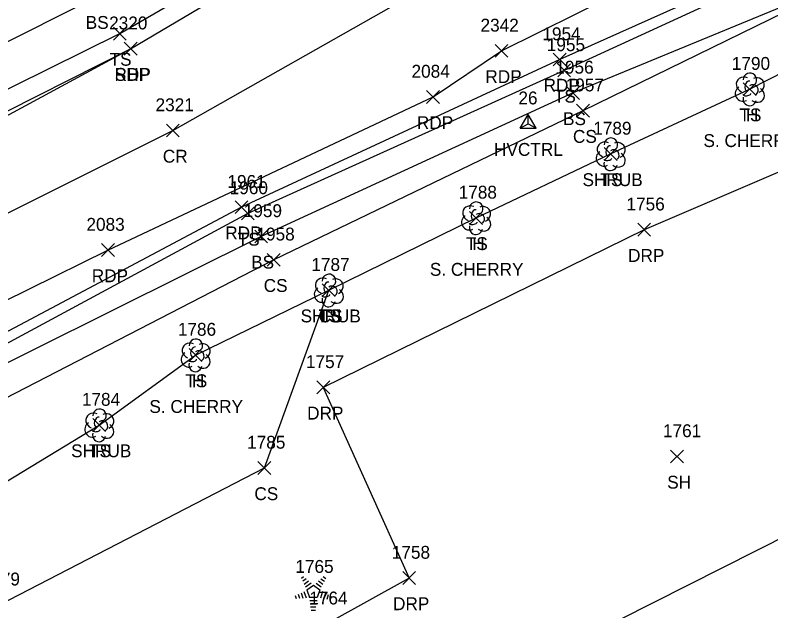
# Model space of a CAD drawing. Extents: x 1477930 to 1480780, y 774090 to 784647.
# Drawn here: x 1479052.8 to 1479170.3, y 774470.9 to 774563.5 of the extents above; entities that cross this region are included whole.
import ezdxf

# ---------------------------------------------------------------- set-up
doc = ezdxf.new("R2010")
doc.units = 0
for name, color, linetype in [('C_A', 7, 'Continuous'), ('C_I', 7, 'Continuous'), ('CPSM', 7, 'Continuous'), ('L_A', 7, 'Continuous'), ('L_C', 7, 'Continuous'), ('L_I', 7, 'Continuous'), ('L_TIC', 7, 'Continuous'), ('LELB', 7, 'Continuous'), ('LSH', 7, 'Continuous'), ('LTC', 7, 'Continuous'), ('LTD', 7, 'Continuous'), ('P_A', 7, 'Continuous'), ('P_I', 7, 'Continuous'), ('P_TIC', 7, 'Continuous'), ('PET', 7, 'Continuous'), ('PRC', 7, 'Continuous'), ('PSP', 7, 'Continuous'), ('R_A', 7, 'Continuous'), ('R_I', 7, 'Continuous'), ('R_TIC', 7, 'Continuous'), ('RDP', 7, 'Continuous')]:
    doc.layers.add(name, color=color, linetype=linetype)

msp = doc.modelspace()

# ---------------------------------------------------------------- linework, layer by layer
at = {"layer": 'CPSM'}
for p, q in [((1479131.32, 774545.95), (1479132.57, 774548.12)), ((1479133.82, 774545.95), (1479132.57, 774548.12)), ((1479132.57, 774546.67), (1479132.57, 774548.12)), ((1479131.32, 774545.95), (1479132.57, 774546.67)), ((1479131.32, 774545.95), (1479133.82, 774545.95)), ((1479132.57, 774546.67), (1479132.57, 774546.67)), ((1479132.57, 774546.67), (1479133.82, 774545.95))]:
    msp.add_line(p, q, dxfattribs=at)
at = {"layer": 'L_TIC'}
for points in [[(1479068.06, 774559.68), (1479070.06, 774561.68)], [(1479070.06, 774559.68), (1479068.06, 774561.68)], [(1479137.16, 774553.95), (1479139.16, 774555.95)], [(1479139.16, 774553.95), (1479137.16, 774555.95)], [(1479166.01, 774551.04), (1479168.01, 774553.04)], [(1479168.01, 774551.04), (1479166.01, 774553.04)], [(1479138.55, 774550.45), (1479140.55, 774552.45)], [(1479140.55, 774550.45), (1479138.55, 774552.45)], [(1479140.09, 774547.69), (1479142.09, 774549.69)], [(1479142.09, 774547.69), (1479140.09, 774549.69)], [(1479144.39, 774540.96), (1479146.39, 774542.96)], [(1479146.39, 774540.96), (1479144.39, 774542.96)], [(1479087.98, 774531.71), (1479089.98, 774533.71)], [(1479089.98, 774531.71), (1479087.98, 774533.71)], [(1479123.46, 774531.02), (1479125.46, 774533.02)], [(1479125.46, 774531.02), (1479123.46, 774533.02)], [(1479090.04, 774528.14), (1479092.04, 774530.14)], [(1479092.04, 774528.14), (1479090.04, 774530.14)], [(1479092, 774524.51), (1479094, 774526.51)], [(1479094, 774524.51), (1479092, 774526.51)], [(1479100.55, 774519.78), (1479102.55, 774521.78)], [(1479102.55, 774519.78), (1479100.55, 774521.78)], [(1479100.55, 774519.78), (1479102.55, 774521.78)], [(1479102.55, 774519.78), (1479100.55, 774521.78)], [(1479079.84, 774509.7), (1479081.84, 774511.7)], [(1479081.84, 774509.7), (1479079.84, 774511.7)], [(1479064.86, 774498.81), (1479066.86, 774500.81)], [(1479066.86, 774498.81), (1479064.86, 774500.81)], [(1479154.7, 774493.93), (1479156.7, 774495.93)], [(1479156.7, 774493.93), (1479154.7, 774495.93)], [(1479090.55, 774492.14), (1479092.55, 774494.14)], [(1479092.55, 774492.14), (1479090.55, 774494.14)]]:
    msp.add_lwpolyline(points, dxfattribs=at)
at = {"layer": 'LELB'}
for points in [[(1478740.27, 774421.37), (1478804.49, 774448.68), (1478839.51, 774461.41), (1478900.12, 774482.9), (1478933.76, 774495.55), (1478952.86, 774503.55), (1479014.49, 774533.68), (1479069.06, 774560.68), (1479112.01, 774585.56), (1479167.75, 774622.17), (1479210.47, 774656.8), (1479257.79, 774698.97), (1479291.85, 774733.88), (1479316.96, 774764.31), (1479351.88, 774806.96), (1479375.4, 774842.78), (1479390.8, 774862.22)], [(1479014.49, 774533.68), (1479043.28, 774555.25), (1479065.32, 774566.41), (1479074.11, 774570.76), (1479108.86, 774587.86), (1479163.89, 774628.29), (1479207.81, 774659.29), (1479255.33, 774701.37), (1479289.44, 774735.89), (1479314.43, 774765.82), (1479350.18, 774808.35), (1479373.39, 774844.03)], [(1479249.3, 774601.16), (1479226.75, 774586.42), (1479185.77, 774570.53), (1479139.55, 774551.45), (1479091.04, 774529.14), (1479044.11, 774505.82), (1478999.98, 774484.87), (1478971.08, 774463.97)], [(1479226.65, 774595.78), (1479182.92, 774575.49), (1479138.16, 774554.95), (1479088.98, 774532.71), (1479043.42, 774508.15), (1478998.98, 774486.89), (1478965.91, 774472.74)], [(1479036.25, 774486.8), (1479044.67, 774486.92), (1479065.86, 774499.81), (1479080.84, 774510.7), (1479101.55, 774520.78), (1479124.46, 774532.02), (1479145.39, 774541.96), (1479167.01, 774552.04), (1479190.21, 774563.83), (1479209.85, 774574.41), (1479223.19, 774580.79)], [(1479185.77, 774570.53), (1479141.09, 774548.69), (1479093, 774525.51), (1479038.22, 774497.26), (1479003.84, 774479.49), (1478971.08, 774463.97)], [(1479001.2, 774439.17), (1479007.58, 774453.76), (1479050.28, 774471.87), (1479091.55, 774493.14), (1479101.55, 774520.78)]]:
    msp.add_lwpolyline(points, dxfattribs=at)
at = {"layer": 'LSH'}
for p, q in [((1479145.39, 774541.96), (1479145.39, 774541.96)), ((1479145.39, 774541.96), (1479145.39, 774541.96)), ((1479101.55, 774520.78), (1479101.55, 774520.78)), ((1479101.55, 774520.78), (1479101.55, 774520.78)), ((1479065.86, 774499.81), (1479065.86, 774499.81)), ((1479065.86, 774499.81), (1479065.86, 774499.81))]:
    msp.add_line(p, q, dxfattribs=at)
for centre in [(1479145.44, 774543.4), (1479101.59, 774522.22), (1479065.9, 774501.24)]:
    msp.add_arc(centre, 1.05, 335.5272, 180.9563, dxfattribs=at)
for centre, major_axis, ratio, start_param, end_param in [((1479144.6, 774542.63), (1.21, -0.51), 0.895232, 1.570796, 4.712389), ((1479146.44, 774542.55), (-1.14, -0.48), 0.949671, 1.570796, 4.712389), ((1479144.31, 774541.26), (0.58, -1.04), 0.959034, 3.141593, 6.283185), ((1479145.19, 774542.42), (-0.208, -0.792), 0.645439, 3.141593, 6.283185), ((1479145.89, 774541.8), (-0.5, 0.667), 0.989748, 3.141593, 6.283185), ((1479144.94, 774541.21), (-0.625, -0.083), 0.423636, 0, 3.141593), ((1479146.39, 774541.13), (-1.09, 0.79), 0.841452, 1.570796, 4.712389), ((1479145.39, 774540.46), (0.26, 1.06), 0.942809, 1.570796, 4.712389), ((1479100.76, 774521.45), (1.21, -0.51), 0.895232, 1.570796, 4.712389), ((1479102.59, 774521.36), (-1.14, -0.48), 0.949671, 1.570796, 4.712389), ((1479100.46, 774520.07), (0.58, -1.04), 0.959034, 3.141593, 6.283185), ((1479101.34, 774521.24), (-0.208, -0.792), 0.645439, 3.141593, 6.283185), ((1479102.05, 774520.61), (-0.5, 0.667), 0.989748, 3.141593, 6.283185), ((1479101.09, 774520.03), (-0.625, -0.083), 0.423636, 0, 3.141593), ((1479102.55, 774519.95), (-1.09, 0.79), 0.841452, 1.570796, 4.712389), ((1479101.55, 774519.28), (0.26, 1.06), 0.942809, 1.570796, 4.712389), ((1479065.07, 774500.47), (1.21, -0.51), 0.895232, 1.570796, 4.712389), ((1479065.65, 774500.27), (-0.208, -0.792), 0.645439, 3.141593, 6.283185), ((1479066.9, 774500.39), (-1.14, -0.48), 0.949671, 1.570796, 4.712389), ((1479064.77, 774499.1), (0.58, -1.04), 0.959034, 3.141593, 6.283185), ((1479066.36, 774499.64), (-0.5, 0.667), 0.989748, 3.141593, 6.283185), ((1479065.4, 774499.06), (-0.625, -0.083), 0.423636, 0, 3.141593), ((1479066.86, 774498.98), (-1.09, 0.79), 0.841452, 1.570796, 4.712389), ((1479065.86, 774498.31), (0.26, 1.06), 0.942809, 1.570796, 4.712389)]:
    msp.add_ellipse(centre, major_axis=major_axis, ratio=ratio, start_param=start_param, end_param=end_param, dxfattribs=at)
at = {"layer": 'LTC'}
for p, q in [((1479097.3, 774476.03), (1479097.65, 774476.29)), ((1479097.51, 774475.57), (1479098.04, 774475.95)), ((1479097.72, 774475.1), (1479098.42, 774475.61)), ((1479097.93, 774474.64), (1479098.8, 774475.27)), ((1479099.95, 774475.58), (1479100.63, 774475.08)), ((1479100.32, 774475.93), (1479100.87, 774475.53)), ((1479100.7, 774476.27), (1479101.12, 774475.97)), ((1479098.15, 774474.18), (1479099.16, 774474.92)), ((1479098.15, 774474.18), (1479098.54, 774472.99)), ((1479099.16, 774474.92), (1479100.16, 774474.19)), ((1479099.58, 774475.23), (1479100.39, 774474.64)), ((1479100.16, 774474.19), (1479099.77, 774472.99)), ((1479096.33, 774473.31), (1479096.48, 774472.84)), ((1479096.79, 774473.53), (1479097, 774472.88)), ((1479097.24, 774473.75), (1479097.51, 774472.91)), ((1479097.7, 774473.96), (1479098.03, 774472.94)), ((1479099.77, 774472.99), (1479098.54, 774472.99)), ((1479100.6, 774473.92), (1479100.26, 774472.88)), ((1479101.04, 774473.67), (1479100.75, 774472.79)), ((1479101.49, 774473.42), (1479101.25, 774472.69)), ((1479101.93, 774473.17), (1479101.74, 774472.6)), ((1479099.73, 774472.49), (1479098.59, 774472.49)), ((1479099.65, 774471.99), (1479098.66, 774471.99)), ((1479099.56, 774471.49), (1479098.73, 774471.49)), ((1479099.48, 774470.99), (1479098.8, 774470.99))]:
    msp.add_line(p, q, dxfattribs=at)
at = {"layer": 'LTD'}
for p, q in [((1479167.01, 774552.04), (1479167.01, 774552.04)), ((1479167.01, 774552.04), (1479167.01, 774552.04)), ((1479124.46, 774532.02), (1479124.46, 774532.02)), ((1479124.46, 774532.02), (1479124.46, 774532.02)), ((1479080.84, 774510.7), (1479080.84, 774510.7)), ((1479080.84, 774510.7), (1479080.84, 774510.7))]:
    msp.add_line(p, q, dxfattribs=at)
for centre in [(1479167.06, 774553.48), (1479124.5, 774533.46), (1479080.89, 774512.13)]:
    msp.add_arc(centre, 1.05, 335.5272, 180.9563, dxfattribs=at)
for centre, major_axis, ratio, start_param, end_param in [((1479166.22, 774552.71), (1.21, -0.51), 0.895232, 1.570796, 4.712389), ((1479166.81, 774552.5), (-0.208, -0.792), 0.645439, 3.141593, 6.283185), ((1479168.06, 774552.63), (-1.14, -0.48), 0.949671, 1.570796, 4.712389), ((1479165.93, 774551.34), (0.58, -1.04), 0.959034, 3.141593, 6.283185), ((1479167.51, 774551.88), (-0.5, 0.667), 0.989748, 3.141593, 6.283185), ((1479168.02, 774551.21), (-1.09, 0.79), 0.841452, 1.570796, 4.712389), ((1479167.02, 774550.54), (0.26, 1.06), 0.942809, 1.570796, 4.712389), ((1479166.56, 774551.29), (-0.625, -0.083), 0.423636, 0, 3.141593), ((1479123.67, 774532.69), (1.21, -0.51), 0.895232, 1.570796, 4.712389), ((1479124.25, 774532.48), (-0.208, -0.792), 0.645439, 3.141593, 6.283185), ((1479125.5, 774532.61), (-1.14, -0.48), 0.949671, 1.570796, 4.712389), ((1479123.37, 774531.32), (0.58, -1.04), 0.959034, 3.141593, 6.283185), ((1479124.96, 774531.86), (-0.5, 0.667), 0.989748, 3.141593, 6.283185), ((1479125.46, 774531.19), (-1.09, 0.79), 0.841452, 1.570796, 4.712389), ((1479124.46, 774530.52), (0.26, 1.06), 0.942809, 1.570796, 4.712389), ((1479124, 774531.27), (-0.625, -0.083), 0.423636, 0, 3.141593), ((1479080.05, 774511.37), (1.21, -0.51), 0.895232, 1.570796, 4.712389), ((1479080.63, 774511.16), (-0.208, -0.792), 0.645439, 3.141593, 6.283185), ((1479081.88, 774511.28), (-1.14, -0.48), 0.949671, 1.570796, 4.712389), ((1479079.76, 774509.99), (0.58, -1.04), 0.959034, 3.141593, 6.283185), ((1479081.34, 774510.53), (-0.5, 0.667), 0.989748, 3.141593, 6.283185), ((1479081.84, 774509.87), (-1.09, 0.79), 0.841452, 1.570796, 4.712389), ((1479080.84, 774509.2), (0.26, 1.06), 0.942809, 1.570796, 4.712389), ((1479080.38, 774509.95), (-0.625, -0.083), 0.423636, 0, 3.141593)]:
    msp.add_ellipse(centre, major_axis=major_axis, ratio=ratio, start_param=start_param, end_param=end_param, dxfattribs=at)
at = {"layer": 'P_TIC'}
for points in [[(1479069.74, 774557.33), (1479071.74, 774559.33)], [(1479071.74, 774557.33), (1479069.74, 774559.33)], [(1479069.74, 774557.33), (1479071.74, 774559.33)], [(1479071.74, 774557.33), (1479069.74, 774559.33)], [(1479127.42, 774556.99), (1479129.42, 774558.99)], [(1479129.42, 774556.99), (1479127.42, 774558.99)], [(1479136.48, 774555.65), (1479138.48, 774557.65)], [(1479138.48, 774555.65), (1479136.48, 774557.65)], [(1479116.77, 774549.82), (1479118.77, 774551.82)], [(1479118.77, 774549.82), (1479116.77, 774551.82)], [(1479076.31, 774544.61), (1479078.31, 774546.61)], [(1479078.31, 774544.61), (1479076.31, 774546.61)], [(1479086.98, 774532.69), (1479088.98, 774534.69)], [(1479088.98, 774532.69), (1479086.98, 774534.69)], [(1479066.21, 774526.02), (1479068.21, 774528.02)], [(1479068.21, 774526.02), (1479066.21, 774528.02)]]:
    msp.add_lwpolyline(points, dxfattribs=at)
at = {"layer": 'PET'}
for points in [[(1478646.9, 774367.62), (1478687.83, 774385.99), (1478707.1, 774394.45), (1478751.46, 774414.17), (1478808.39, 774438.04), (1478858.43, 774458.78), (1478902.75, 774477.06), (1478935.49, 774490.35), (1478955.71, 774499.82), (1478999.73, 774519.88), (1479070.74, 774558.33), (1479113.57, 774583.69), (1479168.73, 774620.31), (1479212.4, 774655.38)], [(1478683.07, 774347.91), (1478727.99, 774368.69), (1478775.23, 774390.17), (1478824.48, 774413.21), (1478871.78, 774434.98), (1478928.06, 774460.83), (1478969.71, 774480.29), (1479018.44, 774502.95), (1479067.21, 774527.02), (1479117.77, 774550.82), (1479128.42, 774557.99), (1479157.72, 774572.57), (1479186.74, 774593.83), (1479220.19, 774621.01), (1479234.45, 774632.83)], [(1479182.4, 774576.78), (1479137.48, 774556.65), (1479087.98, 774533.69), (1479042.79, 774509.68), (1478998.36, 774488.55), (1478965.91, 774472.74), (1478935.82, 774456.7), (1478890.7, 774436.75)]]:
    msp.add_lwpolyline(points, dxfattribs=at)
at = {"layer": 'PRC'}
msp.add_lwpolyline([(1478654.38, 774346.99), (1478674.83, 774356.65), (1478696.18, 774365.99), (1478731.38, 774382.14), (1478814.02, 774421.35), (1478859.83, 774442.03), (1478906.42, 774463.43), (1478938.4, 774478.56), (1479002.95, 774508.43), (1479077.31, 774545.61), (1479120.22, 774569.96), (1479177.27, 774607.59), (1479194.24, 774620.68)], dxfattribs=at)
at = {"layer": 'PSP'}
msp.add_lwpolyline([(1478748.16, 774418.42), (1478806.27, 774442.6), (1478856.23, 774463.3), (1478900.95, 774480.92), (1478934.33, 774492.77), (1478954.52, 774501.85), (1478998.69, 774521.94), (1479070.74, 774558.33)], dxfattribs=at)
at = {"layer": 'R_TIC'}
for points in [[(1479149.61, 774529.18), (1479151.61, 774531.18)], [(1479151.61, 774529.18), (1479149.61, 774531.18)], [(1479099.7, 774504.67), (1479101.7, 774506.67)], [(1479101.7, 774504.67), (1479099.7, 774506.67)], [(1479113.06, 774475.03), (1479115.06, 774477.03)], [(1479115.06, 774475.03), (1479113.06, 774477.03)]]:
    msp.add_lwpolyline(points, dxfattribs=at)
at = {"layer": 'RDP'}
for points in [[(1479196.16, 774549.72), (1479150.61, 774530.18), (1479100.7, 774505.67), (1479114.06, 774476.03), (1479101.27, 774468.92), (1479068.73, 774453.51), (1479023.57, 774433.61), (1478990.24, 774425.08), (1478973.52, 774441.24), (1478963.54, 774465.84), (1478965.91, 774472.74)], [(1479362.09, 774490.12), (1479342.05, 774496.54), (1479325.92, 774501.65), (1479312.31, 774505.81), (1479281.23, 774507.91), (1479260.19, 774507.51), (1479228.52, 774504.28), (1479173.38, 774482.97), (1479136.11, 774464.13), (1479110.89, 774453.25), (1479073.73, 774438.02), (1479028.37, 774422.34), (1479014.07, 774419.45), (1479003.41, 774415.12), (1479000.29, 774404.19), (1478987.91, 774394.73), (1478976.96, 774410.39), (1478964.4, 774425.19), (1478951.82, 774441.87), (1478940.93, 774454.02), (1478935.82, 774456.7)]]:
    msp.add_lwpolyline(points, dxfattribs=at)

# ---------------------------------------------------------------- texts
at = {"layer": 'C_A'}
msp.add_text('HVCTRL', height=2, dxfattribs=at).set_placement((1479127.26, 774541.67))
at = {"layer": 'C_I'}
msp.add_text('26', height=2, dxfattribs=at).set_placement((1479131.05, 774549.67))
at = {"layer": 'L_A'}
for s, p in [('BS', (1479063.76, 774561.41)), ('TS', (1479067.47, 774555.68)), ('TS', (1479136.57, 774549.95)), ('BS', (1479137.99, 774546.45)), ('TS', (1479165.42, 774547.04)), ('H', (1479166.45, 774547.04)), ('CS', (1479139.53, 774543.69)), ('SHRUB', (1479141.02, 774536.96)), ('TS', (1479143.8, 774536.96)), ('TS', (1479087.39, 774527.71)), ('TS', (1479122.87, 774527.02)), ('H', (1479123.89, 774527.02)), ('BS', (1479089.49, 774524.14)), ('CS', (1479091.44, 774520.51)), ('SHRUB', (1479097.18, 774515.78)), ('TS', (1479099.96, 774515.78)), ('CS', (1479099.99, 774515.78)), ('TS', (1479079.25, 774505.7)), ('H', (1479080.27, 774505.7)), ('SHRUB', (1479061.49, 774494.81)), ('TS', (1479064.27, 774494.81)), ('SH', (1479154.19, 774489.93)), ('CS', (1479089.99, 774488.14))]:
    msp.add_text(s, height=2, dxfattribs=at).set_placement(p)
at = {"layer": 'L_C'}
for p in [(1479159.83, 774543.04), (1479117.28, 774523.02), (1479073.66, 774501.7)]:
    msp.add_text('S. CHERRY', height=2, dxfattribs=at).set_placement(p)
at = {"layer": 'L_I'}
for s, p in [('1955', (1479135.46, 774557.95)), ('1956', (1479136.8, 774554.45)), ('1790', (1479164.24, 774555.04)), ('1790', (1479164.24, 774555.04)), ('1957', (1479138.4, 774551.69)), ('1789', (1479142.69, 774544.96)), ('1789', (1479142.69, 774544.96)), ('1960', (1479086.15, 774535.71)), ('1788', (1479121.76, 774535.02)), ('1788', (1479121.76, 774535.02)), ('1959', (1479088.34, 774532.14)), ('1958', (1479090.31, 774528.51)), ('1787', (1479098.85, 774523.78)), ('1787', (1479098.85, 774523.78)), ('1787', (1479098.85, 774523.78)), ('1786', (1479078.09, 774513.7)), ('1786', (1479078.09, 774513.7)), ('1784', (1479063.16, 774502.81)), ('1784', (1479063.16, 774502.81)), ('1761', (1479153.53, 774497.93)), ('1785', (1479088.86, 774496.14)), ('1765', (1479096.36, 774476.83)), ('1779', (1479047.58, 774474.87))]:
    msp.add_text(s, height=2, dxfattribs=at).set_placement(p)
at = {"layer": 'LTC'}
msp.add_text('.', height=1.04, rotation=270, dxfattribs=at).set_placement((1479099.05, 774473.93))
at = {"layer": 'P_A'}
for s, p in [('SHP', (1479068.28, 774553.33)), ('RDP', (1479068.23, 774553.33)), ('RDP', (1479125.91, 774552.99)), ('RDP', (1479134.96, 774551.65)), ('RDP', (1479115.26, 774545.82)), ('CR', (1479075.75, 774540.61)), ('RDP', (1479085.46, 774528.69)), ('RDP', (1479064.7, 774522.02))]:
    msp.add_text(s, height=2, dxfattribs=at).set_placement(p)
at = {"layer": 'P_I'}
for s, p in [('2320', (1479067.4, 774561.33)), ('2320', (1479067.4, 774561.33)), ('2342', (1479125.16, 774560.99)), ('1954', (1479134.78, 774559.65)), ('2084', (1479114.43, 774553.82)), ('2321', (1479074.62, 774548.61)), ('1961', (1479085.8, 774536.69)), ('2083', (1479063.87, 774530.02))]:
    msp.add_text(s, height=2, dxfattribs=at).set_placement(p)
at = {"layer": 'R_A'}
for p in [(1479148.1, 774525.18), (1479098.19, 774500.67), (1479111.55, 774471.03)]:
    msp.add_text('DRP', height=2, dxfattribs=at).set_placement(p)
at = {"layer": 'R_I'}
for s, p in [('1756', (1479147.86, 774533.18)), ('1757', (1479098.01, 774508.67)), ('1758', (1479111.36, 774479.03)), ('1764', (1479098.53, 774471.92))]:
    msp.add_text(s, height=2, dxfattribs=at).set_placement(p)

doc.saveas('drawing.dxf')
